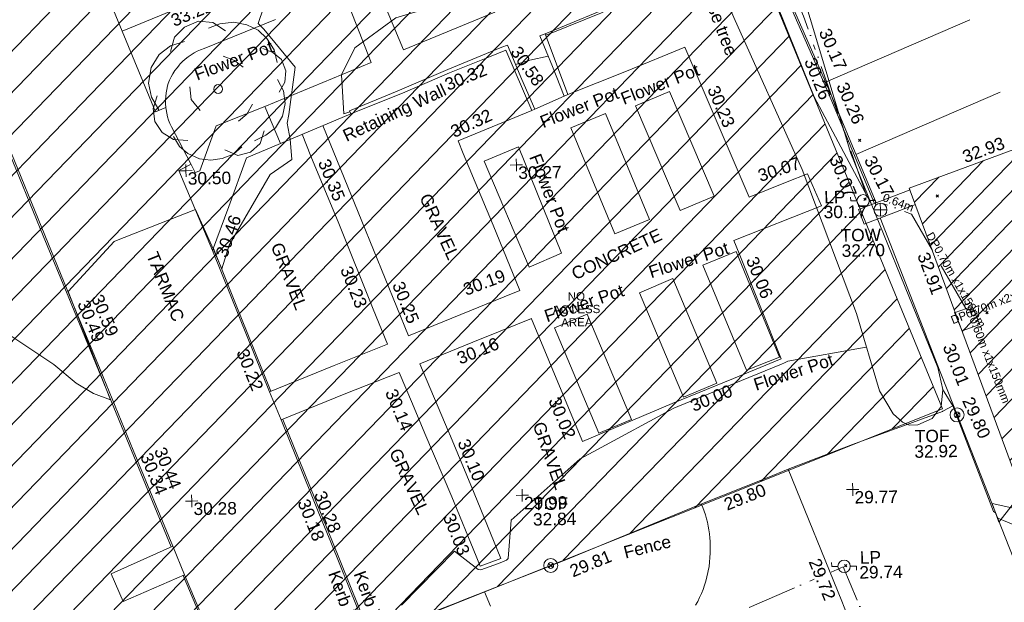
# Model space of a CAD drawing. Header units: millimetres. Extents: x -290717 to 520720, y -103372 to 287762.
# Tile 328 of 375: x 310614 to 340401, y 127044 to 144677. Entities that reach past the tile are written whole.
import ezdxf

# ---------------------------------------------------------------- set-up
doc = ezdxf.new("R2010")
doc.units = ezdxf.units.MM
for name, pattern in [('IMPORT-HIDDEN2 _3_', [4762.5, 3175, -1587.5]), ('IMPORT-UG_ELEC_LV_QLB2 _2_', [2700, 1500, -300.0000000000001, 0, -250, 150, -300.0000000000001, 0, -200]), ('IMPORT-UG_ELEC_STREET LIGHTING_QLB2 _2_', [2700, 1500, -300.0000000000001, 0, -250, 150, -300.0000000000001, 0, -200])]:
    doc.linetypes.add(name, pattern=pattern)
for name, color, linetype, lineweight, true_color in [('00__TOPO__TOP_OF_FENCE_SYMBOL', 7, 'Continuous', 9, 0x666666), ('00_TOPO_FURN_LAMP_POST', 7, 'Continuous', 9, 0x666666), ('00_TOPO_TOP_OF_WALL', 7, 'Continuous', 9, 0x666666), ('00_TOPO_TREE', 7, 'Continuous', 9, 0x666666), ('00_UAV_BUILDING_CANOPY', 7, 'Continuous', 9, 0xff7fff), ('00_UAV_BUILDING_HATCH', 7, 'Continuous', 9, 0x999999), ('00_UAV_CONCRETE', 9, 'Continuous', 9, 0x808080), ('00_UAV_FENCE', 7, 'Continuous', 9, 0x264c2f), ('00_UAV_FURN_FLOWER_POT', 9, 'Continuous', 9, 0x808080), ('00_UAV_FURN_LAMP_POST', 7, 'Continuous', 9, 0xa50000), ('00_UAV_GATE', 7, 'Continuous', 9, 0xa50000), ('00_UAV_KERB_BOTTOM', 1, 'Continuous', 9, 0xff0000), ('00_UAV_KERB_TOP', 7, 'Continuous', 9, 0xa500a5), ('00_UAV_LEVEL_SPOT', 7, 'Continuous', 9, 0x666666), ('00_UAV_ROAD_MARKING_WHITE_CONTINUOUS', 7, 'Continuous', 9, 0x999999), ('00_UAV_TOP_OF_FENCE', 6, 'Continuous', 9, 0xff00ff), ('00_UAV_TOP_OF_WALL', 7, 'Continuous', 9, 0x666666), ('00_UAV_TREE_LINE', 7, 'Continuous', 9, 0x52a552), ('00_UAV_WALL', 7, 'Continuous', 9, 0x7c00a5), ('00_UAV_WALL_RETAINING', 7, 'Continuous', 9, 0x7c00a5), ('01_DTM_CONTOUR_MJR', 7, 'Continuous', 9, 0x7f3f00), ('01_DTM_CONTOUR_MNR', 7, 'Continuous', 9, 0xa5a552), ('12333-PUM-2D-U-0001-C01 - Rev2_REVIT IMPORT_dwg', 7, 'Continuous', 9, 0x767676), ('PUM-CHAMBER EXTENTS', 6, 'IMPORT-HIDDEN2 _3_', 9, 0xff00ff), ('PUM-ELECTRIC-LV-QLB2', 1, 'IMPORT-UG_ELEC_LV_QLB2 _2_', 9, 0xff0000), ('PUM-ELECTRIC-MH', 1, 'Continuous', 9, 0xff0000), ('PUM-ELECTRIC-SL-QLB2', 7, 'IMPORT-UG_ELEC_STREET LIGHTING_QLB2 _2_', 9, 0xff7f7f), ('PUM-UNABLE TO SURVEY', 190, 'Continuous', 9, 0x7f00ff)]:
    doc.layers.add(name, color=color, linetype=linetype, lineweight=lineweight, true_color=true_color)
for name, color, linetype, lineweight in [('00_UAV_DRIVE_WAY', 7, 'Continuous', 9), ('00_UAV_SURFACE', 7, 'Continuous', 9), ('00_UAV_SURVEY_TEXT', 7, 'Continuous', 9), ('GEN-TEXT', 7, 'Continuous', 9)]:
    doc.layers.add(name, color=color, linetype=linetype, lineweight=lineweight)
doc.styles.add('Arial_1', font='arial.ttf', dxfattribs={"height": 250})
doc.styles.add('Swis721 Lt BT_2', font='swissl.ttf', dxfattribs={"height": 375})

# ---------------------------------------------------------------- blocks, each defined once
blk = doc.blocks.new('12333-PUM-2D-U-0001-C01 - Rev2_REVIT IMPORT_dwg_CONIFEROUS_TREE-2077251-Site Location Plan Existing')
at = {"layer": '00_TOPO_TREE', "color": 254, "true_color": 0xcccccc, "flags": 128}
for points in [[(-1889.403682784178, 1545.875740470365), (-1717.639711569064, 2118.422311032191), (-1316.857112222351, 2519.204910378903), (-744.3105416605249, 2748.223538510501), (-171.763971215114, 2690.968881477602), (343.5279423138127, 2347.440939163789)], [(-343.5279423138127, 2461.950253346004), (114.5093140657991, 2633.714224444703), (687.0558846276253, 2690.968881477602), (1202.347798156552, 2576.459567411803), (1660.385054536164, 2347.440939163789), (2003.912996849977, 2003.912996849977), (2290.18628213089, 1545.875740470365), (2404.695596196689, 1030.583826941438)], [(-2404.695596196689, -801.5651986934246), (-2690.968881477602, -286.2732852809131), (-2805.478195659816, 286.2732852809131), (-2690.968881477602, 916.0745128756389), (-2347.440939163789, 1431.36642628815), (-1889.403682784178, 1774.894368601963), (-1316.857112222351, 1946.658339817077)], [(1832.149025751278, 1603.130397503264), (2232.93162509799, 1431.36642628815), (2576.459567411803, 1145.093141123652), (2748.223538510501, 687.0558846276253), (2690.968881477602, 229.0186282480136), (2461.950253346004, -171.763971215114)], [(229.0186282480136, 1316.857112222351), (687.0558846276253, 1145.093141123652), (1030.583826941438, 858.8198558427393)], [(-744.3105416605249, -858.8198558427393), (-1087.838483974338, -400.7825993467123), (-1145.093141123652, 114.5093140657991)], [(2404.695596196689, 343.5279423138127), (2633.714224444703, -114.5093140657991), (2690.968881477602, -629.8012275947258), (2576.459567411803, -1145.093141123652), (2290.18628213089, -1603.130397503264), (1889.403682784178, -1889.403682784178), (1431.36642628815, -2118.422311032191)], [(-1259.602455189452, -2061.167653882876), (-1832.149025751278, -2003.912996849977), (-2290.18628213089, -1717.639711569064), (-2576.459567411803, -1259.602455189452), (-2633.714224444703, -744.3105416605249), (-2461.950253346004, -229.0186282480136)], [(1374.111769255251, -629.8012275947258), (1145.093141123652, -1030.583826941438), (801.5651986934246, -1316.857112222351)], [(916.0745128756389, -2347.440939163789), (572.5465705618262, -2633.714224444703), (114.5093140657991, -2805.478195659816), (-343.5279423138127, -2862.732852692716), (-801.5651986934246, -2805.478195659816), (-1259.602455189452, -2576.459567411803), (-1603.130397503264, -2290.18628213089), (-1832.149025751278, -1889.403682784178)], [(1832.149025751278, -1717.639711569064), (1660.385054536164, -2232.93162509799), (1259.602455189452, -2576.459567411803), (744.3105416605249, -2690.968881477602), (229.0186282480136, -2461.950253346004)]]:
    blk.add_lwpolyline(points, dxfattribs=at)
at = {"layer": '00_TOPO_TREE', "color": 254, "true_color": 0xcccccc}
blk.add_circle((0, 0), 176.6246020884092, dxfattribs=at)
blk = doc.blocks.new('12333-PUM-2D-U-0001-C01 - Rev2_REVIT IMPORT_dwg_MSL_Lamp_Post_SYM-2077240-Site Location Plan Existing')
at = {"layer": '00_TOPO_FURN_LAMP_POST', "color": 254, "true_color": 0xcccccc, "flags": 128}
for points in [[(-500.1060478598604, 0), (-1000.212095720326, 0), (-1000.212095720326, 316.7338303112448)], [(500.1060478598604, 0), (1000.21209571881, 0), (1000.21209571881, -316.7338303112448)]]:
    blk.add_lwpolyline(points, dxfattribs=at)
at = {"layer": '00_TOPO_FURN_LAMP_POST', "color": 254, "true_color": 0xcccccc}
blk.add_circle((0, 0), 500.1060478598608, dxfattribs=at)
blk = doc.blocks.new('12333-PUM-2D-U-0001-C01 - Rev2_REVIT IMPORT_dwg__U96-2077626-Site Location Plan Existing')
at = {"layer": '00_UAV_GATE', "color": 9, "true_color": 0xe1aaaa, "flags": 128}
blk.add_lwpolyline([(-95.66411158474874, 284.3384915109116), (95.66411158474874, -284.3384915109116), (-1001.296706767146, -20.35658223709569), (-809.9684835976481, -589.033565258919)], close=True, dxfattribs=at)
blk = doc.blocks.new('12333-PUM-2D-U-0001-C01 - Rev2_REVIT IMPORT_dwg_MSL_Node_LineworkTOF-2077248-Site Location Plan Existing')
at = {"layer": '00__TOPO__TOP_OF_FENCE_SYMBOL', "color": 254, "true_color": 0xcccccc, "flags": 128}
for points in [[(165.3591892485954, 165.3591892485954), (0, 0), (-165.3591892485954, 165.3591892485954)], [(165.3591892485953, -165.3591892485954), (0, 0), (-165.3591892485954, -165.3591892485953)]]:
    blk.add_lwpolyline(points, dxfattribs=at)
at = {"layer": '00__TOPO__TOP_OF_FENCE_SYMBOL', "color": 254, "true_color": 0xcccccc}
for radius in [562.5594001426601, 233.853208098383]:
    blk.add_circle((0, 0), radius, dxfattribs=at)
blk = doc.blocks.new('12333-PUM-2D-U-0001-C01 - Rev2_REVIT IMPORT_dwg_TOW-2077249-Site Location Plan Existing')
at = {"layer": '00_TOPO_TOP_OF_WALL', "color": 254, "true_color": 0xcccccc, "flags": 128}
for points in [[(0, 525.0554400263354), (0, 0), (-525.0554401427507, 0)], [(525.0554401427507, 0), (0, 0), (0, -525.0554400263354)]]:
    blk.add_lwpolyline(points, dxfattribs=at)
at = {"layer": '00_TOPO_TOP_OF_WALL', "color": 254, "true_color": 0xcccccc}
blk.add_circle((0, 0), 525.0554401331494, dxfattribs=at)
blk = doc.blocks.new('12333-PUM-2D-U-0001-C01 - Rev2_REVIT IMPORT_dwg_UAV-2077255-Site Location Plan Existing')
at = {"layer": '00_UAV_LEVEL_SPOT', "color": 254, "true_color": 0xcccccc, "flags": 128}
for points in [[(0, -500.0000000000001), (0, 0), (-500.0000000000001, 0)], [(500.0000000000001, 0), (0, 0), (0, 500.0000000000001)]]:
    blk.add_lwpolyline(points, dxfattribs=at)
blk = doc.blocks.new('12333-PUM-2D-U-0001-C01 - Rev2_REVIT IMPORT_dwg_MGS62954_T2_Galway_ITM_3d_Rev1-2077680-Site Location Plan Existing')
at = {"layer": '00_UAV_BUILDING_HATCH', "true_color": 0xcccccc}
h = blk.add_hatch(dxfattribs=at)
h.set_pattern_fill('FP_1', color=254, style=0, pattern_type=2)
h.set_pattern_definition([(45, (0, 0), (-441.9417382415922, 441.9417382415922), [])])
h.paths.add_polyline_path([(534245288.854, 725679312.3760002), (534257272.8540001, 725683528.376), (534253854.8540002, 725693284.376), (534241871.8540002, 725689091.376), (534244729.7063817, 725680912.5821924)])
at = {"layer": '00_UAV_BUILDING_CANOPY', "color": 254, "true_color": 0xcccccc, "flags": 128}
for points in [[(534215776.076, 725700302.9350002), (534220425.7790449, 725702141.4837743), (534225075.4820897, 725703980.0325483), (534229725.1851348, 725705818.5813223), (534232690.076, 725706990.9350002), (534233338.5725529, 725705335.2165861), (534235060.076, 725700939.9350001), (534234882.8830224, 725700869.8834245), (534230233.074241, 725699031.6252935), (534225583.2654598, 725697193.3671623), (534220933.4566785, 725695355.1090313), (534218148.076, 725694253.9350001), (534217429.043831, 725696087.5882844)], [(534253854.8540001, 725693284.376), (534255508.0485316, 725688565.6615913), (534257161.2430631, 725683846.9471823), (534257272.854, 725683528.376), (534252874.649999, 725681981.0772626), (534248158.0152162, 725680321.7538111), (534245288.854, 725679312.3760002), (534244642.83336, 725681161.2012383), (534242993.5305089, 725685881.2868636), (534241871.8540001, 725689091.3759999), (534243381.6377764, 725689619.6680282), (534248101.0584857, 725691271.0517414), (534252820.4791952, 725692922.4354546)]]:
    blk.add_lwpolyline(points, close=True, dxfattribs=at)
at = {"layer": '00_UAV_CONCRETE', "color": 254, "true_color": 0xcccccc, "flags": 128}
for points in [[(534231587.7485, 725692099.9545001), (534233376.5225001, 725692774.2695001), (534235155.5225001, 725693471.2695), (534235599.7008628, 725692381.4444675), (534236092.5225002, 725691172.2695), (534237026.5225002, 725688898.2695001), (534238176.4823239, 725689341.1111716), (534238797.5225001, 725689580.2695003), (534239207.5225001, 725688601.2695001), (534236537.5225, 725687594.2695), (534236686.5021713, 725687202.1376063), (534237907.5225, 725683988.2694999), (534236451.7214245, 725683423.3186761), (534234588.5225002, 725682700.2695003), (534231855.5225002, 725681598.2695), (534231835.4385299, 725681648.9472831), (534230374.5225002, 725685335.2695001), (534230371.0619343, 725685344.1242038), (534229416.507919, 725684976.1892304), (534228586.5225001, 725684656.2695001), (534226972.5225002, 725684033.2695), (534227799.5225, 725681984.2695), (534227861.5681084, 725681826.2366668), (534228543.5225001, 725680089.2695), (534229318.5225001, 725678098.2695001), (534228687.5225, 725677873.2695), (534228570.3646623, 725678178.1969105), (534227874.5225003, 725679989.2695001), (534227089.5225001, 725681917.2695), (534226725.5797566, 725682823.7295599), (534226339.5225001, 725683785.2695), (534224663.5225002, 725683155.2695), (534222750.5225, 725682406.2695001)], [(534224168.9844068, 725691294.6696287), (534225297.5225, 725688380.2695), (534225969.6445466, 725686631.65116), (534226640.5225001, 725684886.2695), (534229560.1078919, 725686012.3714441), (534230037.8801839, 725686196.6511396), (534229259.5225003, 725688188.2695003), (534228398.0668888, 725690372.0977427), (534228246.5225001, 725690756.2695), (534230498.6738878, 725691634.8308234)], [(534222409.5225002, 725683263.2695001), (534224377.5225002, 725684029.2695001), (534226006.5225001, 725684642.2695), (534225594.8496749, 725685712.9684613), (534224593.5225, 725688317.2695), (534223790.7347293, 725690374.4603631), (534223531.4532375, 725691038.8844305)], [(534219747.7485, 725677769.9545), (534217870.9455001, 725676998.516), (534217521.7870599, 725677840.7458478), (534219402.7485, 725678643.9545002)]]:
    blk.add_lwpolyline(points, dxfattribs=at)
at = {"layer": '00_UAV_DRIVE_WAY', "color": 254, "true_color": 0xcccccc}
for p, q in [((534222750.5225, 725682406.2695), (534222409.5225002, 725683263.2695001)), ((534219747.7485, 725677769.9545), (534219402.7485, 725678643.9545002))]:
    blk.add_line(p, q, dxfattribs=at)
at = {"layer": '00_UAV_DRIVE_WAY', "color": 254, "true_color": 0xcccccc, "flags": 128}
for points in [[(534218148.076, 725694253.9350001), (534219111.7485, 725691797.9545001), (534219425.7485001, 725691918.9545001)], [(534220158.0678935, 725690195.775781), (534219785.7485, 725690009.9545001), (534220764.4468156, 725687565.3606564)]]:
    blk.add_lwpolyline(points, dxfattribs=at)
at = {"layer": '00_UAV_FENCE', "color": 254, "true_color": 0xcccccc, "flags": 128}
for points in [[(534234832.5930001, 725702462.7025001), (534235712.5930001, 725700362.7025), (534236685.5930001, 725698029.7025), (534236754.8673746, 725697849.9004718), (534237931.5930001, 725694795.7025001), (534238551.0853535, 725693184.2417426), (534239042.5930001, 725691905.7025), (534240690.2911608, 725688671.8132988), (534240721.9322782, 725688609.712199)], [(534240972.2191628, 725688201.6255602), (534242710.2637361, 725683513.7674373), (534243090.3697283, 725682488.5446146)], [(534238061.3697283, 725680646.5446146), (534240014.3697283, 725681361.5446144), (534242753.3697283, 725682315.5446144), (534242768.6858305, 725682323.4071833), (534243090.3697283, 725682488.5446146), (534244287.3697283, 725679277.5446146), (534244694.8311555, 725678195.9545166), (534245352.3697283, 725676450.5446146), (534246156.3697283, 725674232.5446146), (534246269.3697283, 725673901.5446146)], [(534241482.3697283, 725671986.5446144), (534239751.3697284, 725676259.5446146), (534239611.4239228, 725676622.8240519), (534238061.3697283, 725680646.5446146), (534237418.4641343, 725680403.2958289), (534235344.3697283, 725679618.5446146), (534232753.6521721, 725678603.7032954), (534231285.3697283, 725678028.5446146), (534228080.804625, 725676825.1343396), (534227983.3697283, 725676788.5446144), (534226138.3697283, 725676112.5446147), (534227171.3972411, 725673369.819164), (534227657.3697283, 725672079.5446146), (534228916.1122378, 725668685.2637643), (534229229.3697284, 725667840.5446146), (534230701.4767936, 725664015.4007428), (534231373.3697283, 725662269.5446146), (534232484.2170877, 725659344.1217335), (534233070.1661617, 725657801.0214921)]]:
    blk.add_lwpolyline(points, dxfattribs=at)
at = {"layer": '00_UAV_FURN_FLOWER_POT', "color": 254, "true_color": 0xcccccc, "flags": 128}
for points in [[(534229428.3009306, 725694631.7669566), (534226642.1935, 725693545.978), (534225793.1935, 725695685.978), (534228624.1534408, 725696782.1870767)], [(534234667.5225001, 725692140.2694999), (534235959.5225001, 725688949.2695), (534234928.6276727, 725688531.8717823), (534233636.6276726, 725691722.8717824)], [(534232721.5225001, 725691509.2695), (534233994.5225001, 725688281.2695001), (534232940.5500275, 725687865.622983), (534231667.5500276, 725691093.622983)], [(534230328.5225001, 725686898.2695), (534229025.5225001, 725690127.2695), (534230067.825586, 725690547.8705906), (534231321.3310097, 725687302.680436)], [(534236845.5225001, 725683669.2695001), (534235588.5225002, 725686869.2695), (534236601.5397835, 725687267.1953517), (534237858.9645441, 725684041.3647625)], [(534234926.5225002, 725682883.2695001), (534233653.5225001, 725686068.2695001), (534234672.2546285, 725686475.4424983), (534235945.2546286, 725683290.4424984)], [(534232353.5225, 725681842.2695001), (534231069.5225, 725685045.2695), (534232061.3057032, 725685442.8497787), (534233345.305703, 725682239.8497787)]]:
    blk.add_lwpolyline(points, close=True, dxfattribs=at)
blk.add_lwpolyline([(534224858.5225, 725695336.2695), (534225656.5225002, 725693176.2695), (534222420.5225002, 725691895.2695), (534220941.5225002, 725691339.2695001), (534220419.1935, 725689983.978), (534220282.1935, 725689935.978), (534220153.1935, 725690205.9780002), (534219585.1935, 725691328.9780002), (534219541.305615, 725691430.9989172), (534219503.910279, 725691535.5742625), (534219473.1550746, 725691642.2913246), (534219449.1613782, 725691750.7289405), (534219432.0238822, 725691860.459156), (534219425.7485001, 725691918.9545001), (534219419.2201744, 725692029.8228676), (534219419.6662132, 725692140.8823788), (534219427.0848561, 725692251.6947324), (534219441.4468254, 725692361.8226027), (534219462.6954408, 725692470.8313655), (534219490.7468438, 725692578.2908125), (534219512.1935, 725692645.978), (534219554.6276214, 725692747.2547816), (534219603.3372304, 725692845.667256), (534219658.1300926, 725692940.8270342), (534219718.7899655, 725693032.3585641), (534219785.0774522, 725693119.9006127), (534219856.7309467, 725693203.107691), (534219876.1935, 725693223.9780002), (534219954.2022709, 725693301.2584816), (534220036.9095907, 725693373.4882566), (534220123.9890517, 725693440.3822669), (534220215.0969909, 725693501.6765126), (534220309.873847, 725693557.1290933), (534220407.9455789, 725693606.5211629), (534220508.9251424, 725693649.6577935), (534220611.1935, 725693685.9780002), (534222786.1935, 725694527.9780002)], dxfattribs=at)
at = {"layer": '00_UAV_KERB_BOTTOM', "color": 254, "true_color": 0xcccccc}
blk.add_line((534220747.7485, 725687608.9545001), (534220747.1027817, 725687610.5661113), dxfattribs=at)
at = {"layer": '00_UAV_KERB_BOTTOM', "color": 254, "true_color": 0xcccccc, "flags": 128}
for points in [[(534215786.6146466, 725700307.1021081), (534216181.7485, 725701315.9545), (534219820.8003632, 725702761.3397483), (534221667.2950001, 725703494.7440002), (534224117.2950001, 725704451.7440002), (534224473.4276733, 725704591.0216199), (534227661.295, 725705837.7440002), (534229131.4903687, 725706407.3302213), (534231032.2950002, 725707143.7440003), (534233058.2950001, 725707944.7440002), (534233354.6905473, 725707220.4945699), (534234023.295, 725705586.7440002), (534235234.2913436, 725702589.017175), (534235386.295, 725702212.7440001), (534237104.1221594, 725697954.6488671), (534237529.2950001, 725696900.7440002), (534238528.295, 725694410.7440002), (534238982.4704008, 725693321.8751311), (534239542.854, 725691978.3760003), (534240859.2123395, 725688659.6395067), (534240849.3084028, 725688684.6088142)], [(534214628.1693754, 725690888.5030334), (534215697.7485001, 725688117.9545001), (534216435.8797443, 725686229.2611791), (534217297.7485002, 725684023.9545001), (534218256.0988455, 725681574.5840212), (534219402.7485, 725678643.9545002)], [(534222409.5225002, 725683263.2695001), (534221541.4312044, 725685533.4434018), (534220764.4468156, 725687565.3606563)], [(534231283.3697283, 725659997.5446147), (534230656.3697283, 725661614.5446144), (534229969.3697284, 725663418.5446144), (534229493.1814959, 725664664.644662), (534229327.3697284, 725665098.5446146), (534228647.3697283, 725666898.5446146), (534227934.3697282, 725668779.5446144), (534227722.3393155, 725669337.9272447), (534226949.3697283, 725671373.5446146), (534225961.5440336, 725674014.7310928), (534225959.3697283, 725674020.5446146), (534224950.3697283, 725676686.5446146), (534224182.0714019, 725678684.162904), (534223843.756337, 725679563.8008491), (534222750.5225, 725682406.2695001)], [(534219747.7485, 725677769.9545), (534220942.9455001, 725674783.516), (534220866.9455001, 725674757.5160002), (534220894.9455001, 725674682.5159999), (534219393.9304646, 725674069.376215), (534217452.9455001, 725673276.5159999), (534214751.3242902, 725672213.8326501), (534213903.9455, 725671880.516), (534210613.9455001, 725670584.5159999), (534210099.291876, 725670381.7230284), (534207225.9455001, 725669249.5159999), (534205448.621584, 725668546.4690808), (534203888.9455, 725667929.516), (534200780.5128521, 725666756.5387856), (534200276.9455002, 725666566.516), (534197434.9455001, 725665443.516), (534196114.581311, 725664961.0033077), (534195669.9455001, 725664798.516)]]:
    blk.add_lwpolyline(points, dxfattribs=at)
at = {"layer": '00_UAV_KERB_TOP', "color": 254, "true_color": 0xcccccc, "flags": 128}
for points in [[(534215850.1531303, 725700332.2259927), (534216220.3859275, 725701277.5012199), (534219922.8799332, 725702748.0848826), (534221685.6195565, 725703448.2227052), (534224135.487011, 725704405.1709313), (534224575.6936716, 725704577.3285017), (534227679.4320192, 725705791.1494204), (534229233.8683861, 725706393.3724687), (534231050.5183674, 725707097.1828737), (534233030.7329338, 725707880.0811301), (534233379.9327315, 725707026.8032823), (534233976.977303, 725705567.9109509), (534235258.7573223, 725702394.9646665), (534235339.9349269, 725702194.0158495), (534237128.4844464, 725697760.6163753), (534237482.9082673, 725696882.0819179), (534238482.0172779, 725694391.8102099), (534239008.9045896, 725693128.6172003), (534239496.5384119, 725691959.5329925), (534240812.2039856, 725688642.5430651)], [(534214581.2084268, 725690871.3146648), (534215651.1409865, 725688099.8506224), (534216388.9149954, 725686212.0713774), (534217251.1786451, 725684005.7542636), (534218209.1337634, 725681557.393909), (534219356.1857226, 725678625.7361642)], [(534222456.1182252, 725683281.4058442), (534221588.1332222, 725685551.301776), (534220791.3156988, 725687635.0853081)], [(534231315.1319991, 725660053.9333199), (534230703.042406, 725661632.4801651), (534230016.0858949, 725663436.365967), (534229525.1283751, 725664721.1146175), (534229374.1096327, 725665116.3038495), (534228694.1334723, 725666916.2407448), (534227981.1235824, 725668797.2668358), (534227754.3765495, 725669394.4057283), (534226996.1576189, 725671391.1772244), (534226006.1672122, 725674038.1515749), (534225993.6451938, 725674071.2375025), (534224997.0852181, 725676704.3682212), (534224213.9370469, 725678740.5969315), (534223890.4237456, 725679581.7494694), (534222797.0818904, 725682424.4989738)], [(534219701.327998, 725677751.3766373), (534220876.9734532, 725674813.7915777), (534220802.1247543, 725674788.185444), (534220831.1409419, 725674710.4635123), (534219283.0007023, 725674078.0738618), (534217434.3396866, 725673322.9264507), (534214639.9142324, 725672223.738529), (534213885.643007, 725671927.0457621), (534210595.620016, 725670631.0367118), (534209987.9008354, 725670391.5723946), (534207207.5845826, 725669296.0227501), (534205337.2888622, 725668556.1994505), (534203870.9222289, 725667976.156311), (534200668.5989964, 725666767.7491778), (534200258.9307379, 725666613.159522), (534197417.1741973, 725665490.2557235), (534196002.3022078, 725664973.2061863), (534195652.7835954, 725664845.4784213)]]:
    blk.add_lwpolyline(points, dxfattribs=at)
at = {"layer": '00_UAV_ROAD_MARKING_WHITE_CONTINUOUS', "color": 254, "true_color": 0xcccccc}
for p, q in [((534243790.7796367, 725694150.3943528), (534239390.7499724, 725692343.0398293)), ((534240275.311988, 725690131.73973), (534244670.7796367, 725691943.3943529))]:
    blk.add_line(p, q, dxfattribs=at)
at = {"layer": '00_UAV_ROAD_MARKING_WHITE_CONTINUOUS', "color": 254, "true_color": 0xcccccc, "flags": 128}
for points in [[(534235409.8125358, 725679643.3054559), (534235454.733292, 725679533.0812924), (534235495.2920354, 725679421.1785269), (534235531.4262277, 725679307.7697058), (534235563.0801526, 725679193.029697), (534235587.7796369, 725679088.394353), (534235610.7774793, 725678971.6110501), (534235629.1727, 725678854.014892), (534235642.9369354, 725678735.7872028), (534235652.0489616, 725678617.110282), (534235656.4947288, 725678498.1671202), (534235656.7796368, 725678410.3943529), (534235658.487428, 725678277.9452819), (534235654.9939765, 725678145.5312767), (534235646.304669, 725678013.3565103), (534235632.4329035, 725677881.6247863), (534235613.4000695, 725677750.5392258), (534235589.235514, 725677620.301953), (534235576.7796367, 725677562.3943529), (534235545.2567813, 725677433.7398443), (534235508.7072765, 725677306.4221054), (534235467.1874793, 725677180.6374505), (534235420.7614098, 725677056.5798305), (534235369.5006539, 725676934.4405338), (534235313.4842519, 725676814.4078896), (534235252.798577, 725676696.6669797), (534235187.5372022, 725676581.3993524)], [(534228983.7796367, 725676666.3943529), (534228808.7487494, 725677098.4991833)]]:
    blk.add_lwpolyline(points, dxfattribs=at)
at = {"layer": '00_UAV_SURFACE', "color": 254, "true_color": 0xcccccc}
for p, q in [((534230590.7485, 725691673.9545001), (534231480.7485, 725692057.9545002)), ((534222420.5225002, 725691895.2695), (534222872.257888, 725690774.4073017))]:
    blk.add_line(p, q, dxfattribs=at)
at = {"layer": '00_UAV_TREE_LINE', "color": 254, "true_color": 0xcccccc, "flags": 128}
blk.add_lwpolyline([(534240202.7485169, 725685321.954598), (534238639.7485169, 725689713.9545978), (534236648.748517, 725694345.9545978), (534234502.7485169, 725699513.954598), (534234488.7485169, 725700234.9545978), (534235001.6298953, 725700804.8547807), (534235561.7763031, 725701494.8913503), (534235969.7763031, 725701567.8913502), (534236525.7763031, 725701413.8913502), (534236932.7763031, 725700921.8913503), (534237263.7763031, 725700337.8913502), (534238486.7763031, 725695972.8913503), (534240115.7763031, 725690165.8913502), (534242635.776303, 725683646.8913502), (534242773.7763031, 725682973.8913503), (534242717.7763031, 725682467.8913502), (534242436.7763031, 725682108.8913503), (534242000.7763031, 725681924.8913503), (534241743.7763031, 725681920.8913503), (534241538.7763031, 725682013.8913503), (534241265.7763031, 725682268.8913503), (534240860.7763031, 725682966.8913503)], close=True, dxfattribs=at)
at = {"layer": '00_UAV_WALL', "color": 254, "true_color": 0xcccccc, "flags": 128}
blk.add_lwpolyline([(534242046.2619645, 725688592.2435787), (534240484.8539999, 725688024.376), (534240324.5368979, 725688465.1836982), (534241891.5248443, 725689035.0806569)], dxfattribs=at)
at = {"layer": '00_UAV_WALL_RETAINING', "color": 254, "true_color": 0xcccccc, "flags": 128}
for points in [[(534232899.2690578, 725696014.3866737), (534233342.7485, 725694892.9545001), (534230938.0085692, 725693946.4284973)], [(534225014.2637604, 725691633.8059052), (534222872.257888, 725690774.4073018), (534221841.7485, 725690360.9545001), (534221275.2061348, 725688890.77918), (534220764.4468156, 725687565.3606564)]]:
    blk.add_lwpolyline(points, dxfattribs=at)
for points in [[(534230776.7485, 725693891.9545), (534231139.7485, 725692961.9545002), (534231480.7485, 725692057.9545002), (534231587.7485, 725692099.9545001), (534230938.0085692, 725693946.4284973)], [(534224974.7485001, 725691725.9545001), (534226433.7485, 725692297.9545002), (534227972.7485, 725692918.9545001), (534229624.0063813, 725693565.4546946), (534229788.7485001, 725693629.9545001), (534230205.318637, 725692577.3123962), (534230590.7485, 725691673.9545001), (534230498.6738878, 725691634.8308234), (534229735.7485, 725693480.9545001), (534229188.2104284, 725693267.9695677), (534228028.7485, 725692816.9545001), (534226665.7485001, 725692257.9545001), (534225014.2637604, 725691633.8059052)]]:
    blk.add_lwpolyline(points, close=True, dxfattribs=at)
at = {"layer": '01_DTM_CONTOUR_MJR', "color": 254, "true_color": 0xcccccc, "flags": 128}
for points in [[(534240487.064416, 725684304.3958585), (534238106.3101642, 725683922.2648815), (534238007.8730456, 725683867.4256624), (534237917.081908, 725683832.3095163), (534234757.1037653, 725682601.2787555), (534234629.6126884, 725682552.1770414), (534232303.8440057, 725681347.4680659), (534231775.5162538, 725681070.8649583), (534229652.6374564, 725679256.5333965), (534229544.6352273, 725678092.0180378), (534229495.7811412, 725678045.4942199), (534229245.0377451, 725677953.0151865), (534228706.951317, 725677761.2290504), (534228628.5559613, 725677776.5358285), (534227926.4513783, 725678347.7780855), (534226293.6476603, 725676739.0698959)], [(534247781.632143, 725680189.3413414), (534248013.3445107, 725680018.2868184), (534248402.2551595, 725678748.5681506), (534248074.3793308, 725677535.6719362), (534247540.0000001, 725677160.0000001), (534246979.2369176, 725677611.3534951), (534245248.9337203, 725678673.4581575), (534244370, 725679060.0000002), (534244310.0000002, 725679220.0000001), (534244246.6680212, 725679259.964784), (534244101.0000001, 725679653.0909091), (534243070.0000001, 725682480), (534242770.0425006, 725682992.1004014)]]:
    blk.add_lwpolyline(points, dxfattribs=at)
at = {"layer": '01_DTM_CONTOUR_MNR', "color": 254, "true_color": 0xcccccc, "flags": 128}
for points in [[(534224990.1491349, 725691690.0406063), (534224806.3636364, 725691640.0000001), (534224751.4975168, 725692818.4660742), (534225177.985348, 725693627.1355313), (534226430.0000002, 725694517.2794118), (534227175.1945853, 725694726.3759427), (534228202.9571429, 725694692.5), (534229239.6331306, 725694759.0614457), (534230054.1910218, 725694781.7077353), (534230651.2303428, 725694820.8206646), (534230747.5199646, 725694882.207231), (534231446.5950816, 725696225.3328568), (534231201.3127103, 725697356.2140486), (534230642.2151278, 725698266.1067739), (534231041.9786769, 725699351.4180474)], [(534223631.3156459, 725696421.682178), (534222430.0000002, 725694885.6862746), (534222263.3333334, 725694420.0000001), (534222429.2847234, 725694239.7502698), (534223357.7295524, 725693075.6609313), (534223143.4552944, 725691647.8241546), (534223089.8757751, 725691380.9971473), (534223174.4737218, 725690894.5574317), (534223212.9516849, 725690281.49324), (534222544.0166389, 725689837.7476572), (534221272.8733767, 725687726.4089202), (534221030.0000001, 725687010), (534220781.8850415, 725687621.0650971), (534220265.2580196, 725688821.8549513), (534217814.2997419, 725687906.4766598), (534217796.2796018, 725687892.1435217), (534216370, 725686410.0000001), (534217264.2681896, 725684012.8536379), (534217600.0000001, 725683110), (534217089.5117335, 725683307.3745407), (534216563.8502675, 725683623.1283424), (534215901.3551969, 725684206.0795637), (534214646.4228448, 725685072.8164498)], [(534232929.6429293, 725696026.4598311), (534233169.6428572, 725695438.9285716), (534233363.6363637, 725694877.2727274), (534232648.8439113, 725694561.0540541), (534231123.1573399, 725693967.2789944), (534230951.9790843, 725693906.7261617)], [(534231019.5450169, 725693269.9138366), (534230464.4513639, 725693164.7917311), (534230023.0102566, 725693037.9922675)]]:
    blk.add_lwpolyline(points, dxfattribs=at)
for name, p, xscale, yscale, zscale in [('12333-PUM-2D-U-0001-C01 - Rev2_REVIT IMPORT_dwg_CONIFEROUS_TREE-2077251-Site Location Plan Existing', (534221016.5225001, 725692453.2695), 0.75, 0.75, 0.75), ('12333-PUM-2D-U-0001-C01 - Rev2_REVIT IMPORT_dwg_UAV-2077255-Site Location Plan Existing', (534220000.0000001, 725690000.0000001), 0.375, 0.375, 0.375), ('12333-PUM-2D-U-0001-C01 - Rev2_REVIT IMPORT_dwg_UAV-2077255-Site Location Plan Existing', (534230000.0000001, 725690000.0000001), 0.375, 0.375, 0.375), ('12333-PUM-2D-U-0001-C01 - Rev2_REVIT IMPORT_dwg_MSL_Lamp_Post_SYM-2077240-Site Location Plan Existing', (534240466.776, 725688731.8915001), 0.375, 0.375, 0.375), ('12333-PUM-2D-U-0001-C01 - Rev2_REVIT IMPORT_dwg_TOW-2077249-Site Location Plan Existing', (534240985.7485, 725688448.9545001), 0.375, 0.375, 0.375), ('12333-PUM-2D-U-0001-C01 - Rev2_REVIT IMPORT_dwg_MSL_Node_LineworkTOF-2077248-Site Location Plan Existing', (534243194.9099722, 725682201.9724618), 0.375, 0.375, 0.375), ('12333-PUM-2D-U-0001-C01 - Rev2_REVIT IMPORT_dwg_UAV-2077255-Site Location Plan Existing', (534220000.0000001, 725680000), 0.375, 0.375, 0.375), ('12333-PUM-2D-U-0001-C01 - Rev2_REVIT IMPORT_dwg_UAV-2077255-Site Location Plan Existing', (534230000.0000001, 725680000), 0.375, 0.375, 0.375), ('12333-PUM-2D-U-0001-C01 - Rev2_REVIT IMPORT_dwg_UAV-2077255-Site Location Plan Existing', (534240000.0000001, 725680000), 0.375, 0.375, 0.375), ('12333-PUM-2D-U-0001-C01 - Rev2_REVIT IMPORT_dwg_MSL_Node_LineworkTOF-2077248-Site Location Plan Existing', (534230825.0104612, 725677859.5625973), 0.375, 0.375, 0.375), ('12333-PUM-2D-U-0001-C01 - Rev2_REVIT IMPORT_dwg_MSL_Lamp_Post_SYM-2077240-Site Location Plan Existing', (534239698.5224829, 725677680.2695469), 0.375, 0.375, 0.375)]:
    blk.add_blockref(name, p, dxfattribs=dict(xscale=xscale, yscale=yscale, zscale=zscale))
blk.add_blockref('12333-PUM-2D-U-0001-C01 - Rev2_REVIT IMPORT_dwg__U96-2077626-Site Location Plan Existing', (534245214.4629011, 725679525.2734411))
at = {"layer": '00_UAV_BUILDING_CANOPY', "color": 251, "true_color": 0x666666, "char_height": 375, "width": 1495.902363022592, "attachment_point": 1, "line_spacing_factor": 1.005061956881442, "style": 'Swis721 Lt BT_2'}
for s, insert, rotation in [('33.22', (534219583.7555711, 725694704.4217901), 21.570898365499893), ('32.93', (534243454.0459901, 725690169.6765873), 19.285573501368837), ('32.91', (534242424.7385439, 725687178.9745992), 289.26054985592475)]:
    blk.add_mtext(s, dxfattribs=dict(at, insert=insert, rotation=rotation))
at = {"layer": '00_UAV_CONCRETE', "color": 251, "true_color": 0x666666, "char_height": 375, "width": 1495.902363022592, "attachment_point": 1, "line_spacing_factor": 1.005061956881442, "style": 'Swis721 Lt BT_2'}
for s, insert, rotation in [('30.23', (534236152.6596076, 725692336.8463631), 292.17426178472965), ('30.32', (534227980.5633909, 725691187.0609994), 24.22644484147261), ('30.35', (534224342.8451329, 725690320.363536), 291.189303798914), ('30.07', (534237257.2567173, 725689712.0728388), 17.43648353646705), ('30.23', (534224957.2690935, 725687067.7877929), 291.03124233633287), ('30.06', (534237238.2351956, 725687144.318627), 290.80290335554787), ('30.19', (534228283.4828182, 725686415.8956361), 19.753570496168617), ('30.25', (534226521.5979607, 725686575.9753733), 291.02542260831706), ('30.16', (534228057.9268416, 725684335.1872108), 21.08227303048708), ('30.14', (534226248.6273923, 725683329.4791805), 291.8754076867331), ('30.00', (534235094.3848081, 725682779.7720239), 21.209674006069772), ('30.02', (534231183.6235976, 725682998.1041533), 291.61877930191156), ('30.10', (534228413.9059321, 725681774.5134307), 291.4355744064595), ('30.03', (534227933.1078867, 725679533.1685787), 291.017549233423)]:
    blk.add_mtext(s, dxfattribs=dict(at, insert=insert, rotation=rotation))
at = {"layer": '00_UAV_FENCE', "color": 251, "true_color": 0x666666, "char_height": 375, "attachment_point": 1, "line_spacing_factor": 1.005061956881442, "style": 'Swis721 Lt BT_2'}
for s, insert, width, rotation in [('30.26', (534239103.0414763, 725693128.5928161), 1495.902363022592, 291.0282108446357), ('30.17', (534240842.4675646, 725690133.026064), 1495.902363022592, 296.44768044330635), ('30.01', (534243143.6634853, 725684408.5944463), 1495.902363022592, 290.3424893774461), ('29.80', (534243692.4520546, 725682784.401881), 1495.902363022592, 293.47893799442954), ('29.80', (534236056.6798858, 725679771.624775), 1495.902363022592, 20.72456173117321), ('Fence', (534233003.6080417, 725678394.6885936), 1681.10932225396, 13.017843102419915), ('29.81', (534231354.6247938, 725677834.471122), 1495.902363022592, 21.391376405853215), ('29.72', (534238972.9710843, 725677977.2325549), 1495.902363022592, 291.06813597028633)]:
    blk.add_mtext(s, dxfattribs=dict(at, insert=insert, width=width, rotation=rotation))
at = {"layer": '00_UAV_FURN_FLOWER_POT', "color": 251, "true_color": 0x666666, "char_height": 375, "width": 2858.835627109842, "attachment_point": 1, "line_spacing_factor": 1.005061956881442, "style": 'Swis721 Lt BT_2'}
for insert, rotation in [((534220260.8657985, 725693070.0645171), 19.54585362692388), ((534233148.3409009, 725692107.3464196), 20.45845806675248), ((534230695.2392077, 725691445.625483), 20.45845806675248), ((534230736.5989493, 725690366.0422246), 289.9777281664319), ((534233906.0876395, 725686856.0461007), 16.587651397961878), ((534230725.0928445, 725685574.2867558), 17.91977469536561), ((534237019.2202615, 725683391.7548296), 17.30950169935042)]:
    blk.add_mtext('Flower Pot', dxfattribs=dict(at, insert=insert, rotation=rotation))
at = {"layer": '00_UAV_FURN_LAMP_POST', "color": 251, "true_color": 0x666666, "char_height": 375, "attachment_point": 1, "line_spacing_factor": 1.005061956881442, "style": 'Swis721 Lt BT_2'}
for s, insert, width in [('LP', (534239289.7460232, 725689046.3839351), 707.5855621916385), ('30.17', (534239267.2025117, 725688595.8218368), 1495.902363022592), ('LP', (534240179.4235644, 725678126.0917062), 707.5855621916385), ('29.74', (534240156.8800529, 725677675.5296079), 1495.902363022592)]:
    blk.add_mtext(s, dxfattribs=dict(at, insert=insert, width=width))
at = {"layer": '00_UAV_KERB_BOTTOM', "color": 251, "true_color": 0x666666, "char_height": 375, "attachment_point": 1, "line_spacing_factor": 1.005061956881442, "style": 'Swis721 Lt BT_2'}
for s, insert, width, rotation in [('30.17', (534239554.4500648, 725694009.8135954), 1495.902363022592, 292.64138438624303), ('30.07', (534239808.0842734, 725690157.3992149), 1495.902363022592, 291.75013360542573), ('30.49', (534216988.1363471, 725686176.6778234), 1495.902363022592, 291.3463448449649), ('30.22', (534221774.0597239, 725684620.2050273), 1495.902363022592, 290.92634314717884), ('30.34', (534218808.3758444, 725681522.2153198), 1495.902363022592, 291.36861449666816), ('30.18', (534223543.3470149, 725680041.5307865), 1495.902363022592, 291.0371012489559), ('Kerb Bottom', (534224438.2666934, 725677860.2037386), 3414.456504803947, 288.98831362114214)]:
    blk.add_mtext(s, dxfattribs=dict(at, insert=insert, width=width, rotation=rotation))
at = {"layer": '00_UAV_KERB_TOP', "color": 251, "true_color": 0x666666, "char_height": 375, "attachment_point": 1, "line_spacing_factor": 1.005061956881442, "style": 'Swis721 Lt BT_2'}
for s, insert, width, rotation in [('30.26', (534240056.6777354, 725692368.3879876), 1495.902363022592, 292.6413843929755), ('30.59', (534217411.9026139, 725686343.4571531), 1495.902363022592, 291.3463448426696), ('30.44', (534219232.0702378, 725681689.1772876), 1495.902363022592, 291.36861446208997), ('30.28', (534224046.9297543, 725680279.3905926), 1495.902363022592, 291.03710124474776), ('Kerb Top', (534225209.7171596, 725677837.7052729), 2493.170605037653, 288.98831362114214)]:
    blk.add_mtext(s, dxfattribs=dict(at, insert=insert, width=width, rotation=rotation))
at = {"layer": '00_UAV_LEVEL_SPOT', "char_height": 375, "width": 1495.902363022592, "attachment_point": 1, "line_spacing_factor": 1.005061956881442, "style": 'Swis721 Lt BT_2'}
for s, insert in [('30.50', (534220051.8765643, 725689949.1441547)), ('30.27', (534230051.8765643, 725689949.1441547)), ('30.28', (534220051.8765643, 725679949.1441548)), ('29.99', (534230051.8765643, 725679949.1441548)), ('29.77', (534240051.8765643, 725679949.1441548))]:
    blk.add_mtext(s, dxfattribs=dict(at, insert=insert))
at = {"layer": '00_UAV_SURVEY_TEXT', "color": 251, "true_color": 0x666666, "char_height": 375, "attachment_point": 1, "line_spacing_factor": 1.005061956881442, "style": 'Swis721 Lt BT_2'}
for s, insert, width, rotation in [('GRAVEL', (534227384.1932914, 725689225.172676), 2322.210334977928, 293.5596028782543), ('CONCRETE', (534231563.6421499, 725686821.055559), 3286.236302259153, 23.93799380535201), ('TARMAC', (534219101.5555192, 725687603.0661263), 2450.430537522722, 290.8250157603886), ('GRAVEL', (534222874.2582985, 725687815.1923022), 2322.210334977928, 290.1093973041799), ('GRAVEL', (534230707.3534125, 725682252.3121021), 2322.210334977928, 288.2381562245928), ('GRAVEL', (534226333.9482549, 725681527.2276715), 2322.210334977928, 293.7102903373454)]:
    blk.add_mtext(s, dxfattribs=dict(at, insert=insert, width=width, rotation=rotation))
at = {"layer": '00_UAV_TOP_OF_FENCE', "color": 251, "true_color": 0x666666, "char_height": 375, "attachment_point": 1, "line_spacing_factor": 1.005061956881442, "style": 'Swis721 Lt BT_2'}
for s, insert, width in [('TOF', (534241906.7473347, 725681764.8934977), 1163.479615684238), ('32.92', (534241884.3236929, 725681301.5167929), 1495.902363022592), ('TOF', (534230335.6670182, 725679915.9242424), 1163.479615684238), ('32.84', (534230313.2433765, 725679452.5475376), 1495.902363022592)]:
    blk.add_mtext(s, dxfattribs=dict(at, insert=insert, width=width))
at = {"layer": '00_UAV_TOP_OF_WALL', "char_height": 375, "attachment_point": 1, "line_spacing_factor": 1.005061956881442, "style": 'Swis721 Lt BT_2'}
for s, insert, width in [('TOW', (534239769.2271187, 725687882.7704632), 1343.937678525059), ('32.70', (534239791.6890261, 725687418.9225405), 1495.902363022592)]:
    blk.add_mtext(s, dxfattribs=dict(at, insert=insert, width=width))
at = {"layer": '00_UAV_TREE_LINE', "color": 251, "true_color": 0x666666, "insert": (534235878.932964, 725695691.7827345), "char_height": 375, "width": 2939.566865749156, "attachment_point": 1, "rotation": 290.0837976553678, "line_spacing_factor": 1.005061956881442, "style": 'Swis721 Lt BT_2'}
blk.add_mtext('Dense tree', dxfattribs=at)
at = {"layer": '00_UAV_WALL_RETAINING', "color": 251, "true_color": 0x666666, "char_height": 375, "attachment_point": 1, "line_spacing_factor": 1.005061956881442, "style": 'Swis721 Lt BT_2'}
for s, insert, width, rotation in [('30.58', (534230174.5848593, 725693633.3936672), 1495.902363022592, 303.81987907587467), ('30.32', (534227834.9464048, 725692624.725098), 1495.902363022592, 21.255364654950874), ('Retaining Wall', (534224720.2387516, 725691123.6396077), 3832.359387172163, 24.226444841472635), ('30.46', (534220838.5603287, 725687453.4321189), 1495.902363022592, 68.92548195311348)]:
    blk.add_mtext(s, dxfattribs=dict(at, insert=insert, width=width, rotation=rotation))
blk = doc.blocks.new('12333-PUM-2D-U-0001-C01 - Rev2_REVIT IMPORT_dwg-1620468-Site Location Plan Existing')
at = {"layer": 'PUM-CHAMBER EXTENTS', "true_color": 0xfff4d4}
h = blk.add_hatch(dxfattribs=at)
h.set_pattern_fill('FP_14', style=0, pattern_type=2)
h.set_pattern_definition([(45, (-533641079.65, -725615854.3560001), (-618.7184335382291, 618.7184335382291), [])])
h.paths.add_polyline_path([(561369.3501529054, 32961.64382132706), (583432.350152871, 42064.64382132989), (584672.3501528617, 38987.6438212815), (591969.3501528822, 41930.64382136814), (585115.3501528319, 60252.64382129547), (601682.3501528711, 66542.64382133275), (593779.350152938, 86713.64382130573), (593325.3501529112, 86525.64382134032), (591535.8661504, 91032.67662588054), (570762.3501528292, 82754.64382139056), (556580.3501529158, 77376.64382136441), (542174.3501528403, 72021.64382138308), (551469.3501528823, 54861.64382135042), (558438.2640803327, 39445.5614970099)])
at = {"layer": 'GEN-TEXT', "color": 253, "true_color": 0xaaaaaa}
for p, q in [((599283.994813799, 74669.28848228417), (599354.7054919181, 74739.9991604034)), ((599354.7054919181, 74669.28848228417), (599283.994813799, 74739.9991604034)), ((601596.9948138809, 72946.28848228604), (601667.7054920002, 73016.99916040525)), ((601667.7054920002, 72946.28848228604), (601596.9948138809, 73016.99916040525)), ((599413.4675024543, 72889.8919619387), (599484.1781805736, 72960.60264005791)), ((599484.1781805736, 72889.8919619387), (599413.4675024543, 72960.60264005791)), ((603041.9948138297, 69386.28848223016), (603112.7054919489, 69456.99916034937)), ((603112.7054919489, 69386.28848223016), (603041.9948138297, 69456.99916034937)), ((598633.9208997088, 61811.07105012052), (598704.631577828, 61881.78172823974)), ((598704.631577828, 61811.07105012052), (598633.9208997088, 61881.78172823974))]:
    blk.add_line(p, q, dxfattribs=at)
at = {"layer": 'PUM-ELECTRIC-MH', "color": 21, "true_color": 0xffaaaa}
blk.add_line((602115.141726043, 69450.9482592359), (602630.350152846, 69623.6438213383), dxfattribs=at)
at = {"layer": 'PUM-ELECTRIC-MH', "color": 21, "true_color": 0xffaaaa, "flags": 128}
for points in [[(602304.6239572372, 68908.67528911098), (602093.3501528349, 69443.64382128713), (602115.141726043, 69450.9482592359)], [(602630.350152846, 69623.6438213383), (602848.3501528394, 69071.64382131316), (602311.3501528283, 68891.64382137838), (602304.6239572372, 68908.67528911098)]]:
    blk.add_lwpolyline(points, dxfattribs=at)
at = {"layer": 'PUM-ELECTRIC-SL-QLB2', "color": 254, "true_color": 0xffd4d4}
blk.add_line((602437.2574295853, 69558.92000347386), (601457.4426041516, 71333.19576090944), dxfattribs=at)
at = {"layer": 'PUM-ELECTRIC-SL-QLB2', "color": 254, "true_color": 0xffd4d4, "flags": 128}
for points in [[(601457.4426041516, 71333.19576090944), (600840.3501529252, 72450.64382138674), (599516.3501529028, 72970.64382128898), (597685.3501528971, 78493.64382133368), (596014.3501529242, 82511.64382137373), (595333.0868047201, 82525.57084034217)], [(608521.2084035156, 58100.91091727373), (605678.3501529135, 56001.64382136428), (601999.3501529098, 53277.64382131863), (600364.3501529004, 57412.64382132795), (598588.3501528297, 61812.64382135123), (592479.3501528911, 59293.64382138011), (585816.2878747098, 57153.31588534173)]]:
    blk.add_lwpolyline(points, dxfattribs=at)
at = {"layer": 'PUM-UNABLE TO SURVEY', "color": 7, "true_color": 0xfff4d4, "flags": 128}
blk.add_lwpolyline([(593403.6889939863, 86558.08369384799), (593779.3501529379, 86713.64382130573), (601682.3501528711, 66542.64382133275), (585115.3501528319, 60252.6438212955), (591969.3501528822, 41930.64382136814), (584672.3501528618, 38987.6438212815), (583432.350152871, 42064.64382132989), (561369.3501529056, 32961.64382132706), (551469.3501528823, 54861.64382135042), (542174.3501528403, 72021.64382138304), (556580.3501529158, 77376.64382136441), (570762.3501528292, 82754.64382139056), (574739.240917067, 84339.3939527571)], dxfattribs=at)
blk.add_blockref('12333-PUM-2D-U-0001-C01 - Rev2_REVIT IMPORT_dwg_MGS62954_T2_Galway_ITM_3d_Rev1-2077680-Site Location Plan Existing', (-533641079.6498471, -725615854.3561786))
at = {"layer": 'PUM-ELECTRIC-LV-QLB2', "char_height": 250, "width": 3893.2779916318, "attachment_point": 2, "line_spacing_factor": 0.9417779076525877, "style": 'Arial_1'}
for s, insert, rotation in [('DP0.70m x2x150mm', (603473.4636792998, 69899.42560199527), 20.626563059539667), ('DP0.60m x1x150mm', (603170.2268471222, 68261.90703348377), 290.56401643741)]:
    blk.add_mtext(s, dxfattribs=dict(at, insert=insert, rotation=rotation))
at = {"layer": 'PUM-ELECTRIC-SL-QLB2', "char_height": 250, "attachment_point": 2, "line_spacing_factor": 0.9417779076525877, "style": 'Arial_1'}
for s, insert, width, rotation in [('0.64m', (600497.9623543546, 72923.88121278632), 1160.025439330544, 338.5576194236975), ('DP0.70m x1x150mm', (602267.4560750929, 70497.33251079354), 3893.2779916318, 298.90895845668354)]:
    blk.add_mtext(s, dxfattribs=dict(at, insert=insert, width=width, rotation=rotation))
at = {"layer": 'PUM-UNABLE TO SURVEY', "color": 41, "true_color": 0xffdf7f, "insert": (590664.3101528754, 70261.78193786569), "char_height": 250, "width": 1714.021757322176, "attachment_point": 2, "line_spacing_factor": 0.9417779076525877, "style": 'Arial_1'}
blk.add_mtext('NO\\PACCESS\\PAREA', dxfattribs=at)

msp = doc.modelspace()

# ---------------------------------------------------------------- block references
at = {"layer": '12333-PUM-2D-U-0001-C01 - Rev2_REVIT IMPORT_dwg', "color": 254, "linetype": 'IMPORT-UG_ELEC_STREET LIGHTING_QLB2 _2_', "true_color": 0xffd4d4, "rotation": 0.9999999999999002}
msp.add_blockref('12333-PUM-2D-U-0001-C01 - Rev2_REVIT IMPORT_dwg-1620468-Site Location Plan Existing', (-261895.0770586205, 55869.5817132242), dxfattribs=at)

doc.saveas('drawing.dxf')
